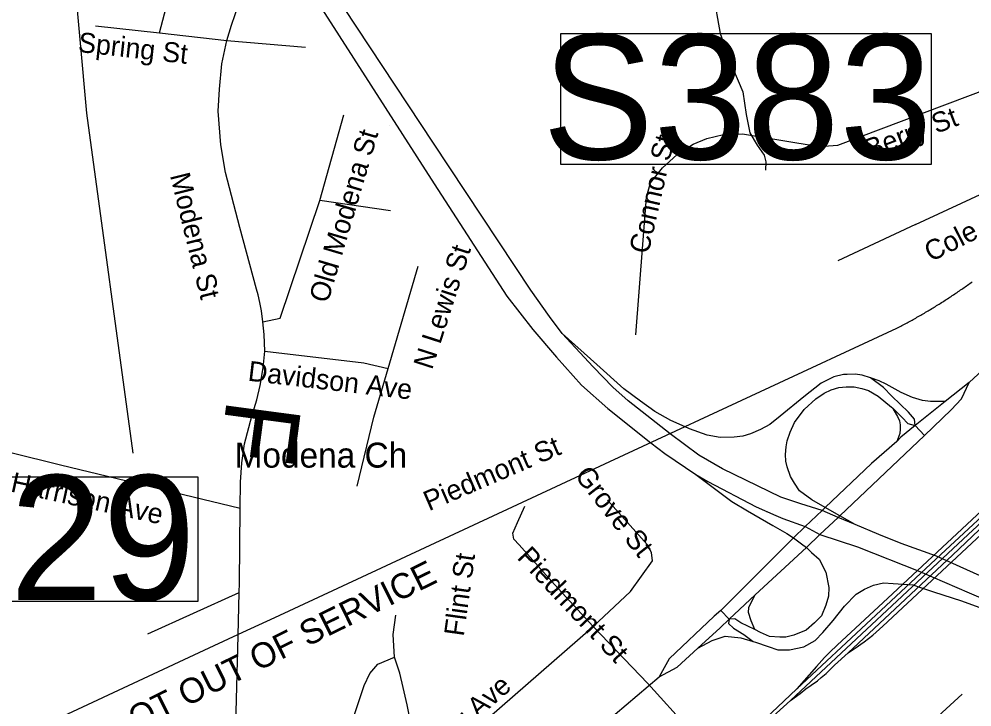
# Model space of a CAD drawing. Extents: x 1268485 to 1426702, y 514839 to 616766.
# Drawn here: x 1352734 to 1355864, y 560574 to 562834 of the extents above; entities that cross this region are included whole.
import ezdxf

# ---------------------------------------------------------------- set-up
doc = ezdxf.new("R2010")
doc.units = 0
for name, color, linetype in [('Old_Level_10', 7, 'Continuous'), ('Old_Level_14', 7, 'Continuous'), ('Old_Level_22', 7, 'Continuous'), ('Old_Level_27', 7, 'Continuous'), ('Old_Level_29', 7, 'Continuous'), ('Old_Level_31', 7, 'Continuous'), ('Old_Level_35', 7, 'Continuous'), ('Old_Level_44', 7, 'Continuous'), ('Old_Level_47', 7, 'Continuous'), ('Old_Level_50', 7, 'Continuous'), ('Old_Level_56', 7, 'Continuous'), ('Old_Level_59', 7, 'Continuous')]:
    doc.layers.add(name, color=color, linetype=linetype)

msp = doc.modelspace()

# ---------------------------------------------------------------- linework, layer by layer
at = {"layer": 'Old_Level_27'}
for p, q in [((1355424.625, 561196.487), (1355371.987, 561219.275)), ((1355479.726, 561173.316), (1355424.625, 561196.487)), ((1355315.302, 561166.815), (1355364.497, 561140.209))]:
    msp.add_line(p, q, dxfattribs=at)
for points in [[(1354517.904, 561801.225), (1354475.928, 561856.454), (1354414.286, 561943.343), (1354094.795, 562426.407), (1353759.864, 562934.721), (1353584.053, 563208.009)], [(1353554.582, 563144.543), (1353728.412, 562868.135), (1354097.246, 562292.901), (1354335.546, 561924.124), (1354421.321, 561814.533), (1354498.517, 561722.977), (1354581.432, 561631.421), (1354667.111, 561554.454), (1354808.951, 561441.856)], [(1354871.889, 561471.803), (1354733.918, 561579.632), (1354684.36, 561624.948), (1354619.553, 561691.996), (1354517.904, 561801.225)], [(1355371.987, 561219.275), (1355302.07, 561241.337), (1355236.02, 561263.798), (1355044.005, 561356.586), (1354966.1, 561401.608), (1354871.889, 561471.803)], [(1354808.951, 561441.856), (1354855.28, 561406.549), (1354956.314, 561337.812)], [(1354956.314, 561337.812), (1354982.593, 561322.695), (1354995.883, 561315.051), (1355154.433, 561231.239), (1355219.71, 561202.677), (1355242.029, 561192.913), (1355315.302, 561166.815)], [(1355747.365, 561068.957), (1355631.208, 561111.448), (1355558.301, 561140.58), (1355479.726, 561173.316)], [(1355364.497, 561140.209), (1355487.918, 561100.313), (1355692.389, 561019.259)], [(1357446.447, 560373.551), (1357120.815, 560513.56), (1356912.1, 560593.556), (1356706.242, 560676.789), (1356364.1, 560814.586), (1355891.149, 561005.278), (1355747.365, 561068.957)], [(1355692.389, 561019.259), (1355854.963, 560949.359), (1355997.357, 560887.995), (1356341.11, 560748.351)]]:
    msp.add_lwpolyline(points, dxfattribs=at)
at = {"layer": 'Old_Level_29'}
for p, q in [((1355854.995, 561640.051), (1355775.853, 561577.397)), ((1355775.853, 561577.397), (1355677.178, 561498.805)), ((1355430.058, 561201.622), (1355708.005, 561466.363)), ((1355371.987, 561219.275), (1355315.302, 561166.815)), ((1355382.011, 561228.96), (1355371.987, 561219.275)), ((1355364.497, 561140.209), (1355424.625, 561196.487)), ((1355424.625, 561196.487), (1355430.058, 561201.622)), ((1355315.302, 561166.815), (1355276.979, 561129.222)), ((1355320.648, 561097.516), (1355364.497, 561140.209)), ((1355151.682, 560941.938), (1355320.648, 561097.516)), ((1355065.932, 560862.364), (1355151.682, 560941.938))]:
    msp.add_line(p, q, dxfattribs=at)
for points in [[(1355854.995, 561640.051), (1356898.506, 562606.875), (1357625.486, 563284.529), (1357979.391, 563582.048), (1358048.206, 563628.766), (1358163.717, 563687.778), (1358286.601, 563744.332), (1358424.23, 563778.755), (1358697.036, 563800.903)], [(1355708.005, 561466.363), (1355795.246, 561550.574), (1355829.124, 561586.363), (1355854.995, 561640.051)], [(1355677.178, 561498.805), (1355630.479, 561460.303), (1355616.736, 561445.862)], [(1355616.736, 561445.862), (1355534.121, 561374.285), (1355382.011, 561228.96)], [(1355276.979, 561129.222), (1355220.37, 561073.105), (1355038.561, 560891.376)], [(1355038.561, 560891.376), (1355016.609, 560872.546), (1354869.543, 560731.558), (1354836.078, 560672.81)], [(1354963.808, 560767.439), (1355036.265, 560834.408), (1355065.932, 560862.364)], [(1354836.078, 560672.81), (1354895.877, 560704.654), (1354963.808, 560767.439)], [(1353418.67, 559377.469), (1354150.386, 560091.078), (1354330.447, 560243.135), (1354836.078, 560672.81)]]:
    msp.add_lwpolyline(points, dxfattribs=at)
at = {"layer": 'Old_Level_31'}
for p, q in [((1353951.865, 562484.215), (1353951.865, 562484.215)), ((1354828.286, 561464.341), (1354828.286, 561464.341)), ((1355187.96, 561211.954), (1355187.96, 561211.954)), ((1355356.07, 561175.676), (1355356.07, 561175.676)), ((1355719.968, 561044.007), (1355719.968, 561044.007))]:
    msp.add_line(p, q, dxfattribs=at)
for points in [[(1354513.341, 562787.002), (1355729.439, 562787.002), (1355729.439, 562356.803), (1354513.341, 562356.803), (1354513.341, 562787.002)], [(1352056.755, 561330.524), (1353320.503, 561330.524), (1353320.503, 560920.201), (1352056.755, 560920.201), (1352056.755, 561330.524)]]:
    msp.add_lwpolyline(points, dxfattribs=at)
at = {"layer": 'Old_Level_35'}
for p, q in [((1352984.499, 562812.605), (1353195.088, 562788.666)), ((1353195.088, 562788.666), (1353415.724, 562763.649)), ((1353415.724, 562763.649), (1353674.294, 562741.606)), ((1353721.969, 562237.639), (1353800.094, 562519.893)), ((1355678.781, 562158.899), (1356115.85, 562362.311)), ((1353953.268, 562204.267), (1353721.969, 562237.639)), ((1355678.781, 562158.899), (1355423.286, 562039.918)), ((1353945.886, 561686.562), (1354044.619, 562022.232)), ((1353457.349, 560980.311), (1353459.502, 561227.194)), ((1354492.042, 560976.21), (1354376.598, 561106.879)), ((1354619.585, 560838.774), (1354492.042, 560976.21)), ((1353156.538, 560813.707), (1353456.632, 560949.759)), ((1354798.8, 560651.459), (1354619.585, 560838.774)), ((1354977.708, 560453.378), (1354798.8, 560651.459))]:
    msp.add_line(p, q, dxfattribs=at)
for points in [[(1353195.088, 562788.666), (1353249.632, 562997.819), (1353250.862, 563018.99), (1353250.452, 563040.11), (1353248.094, 563061.18), (1353244.095, 563081.993), (1353238.354, 563102.395), (1353232.715, 563117.518), (1353226.256, 563132.179), (1353218.771, 563146.482), (1353210.467, 563160.271), (1353148.131, 563250.648)], [(1353415.724, 562763.649), (1353430.898, 562814.195), (1353442.893, 562849.566), (1353458.375, 562892.832), (1353471.703, 562923.231), (1353491.491, 562967.266), (1353517.635, 563025.603), (1353565.617, 563125.669)], [(1353534.551, 561839.685), (1353529.63, 561875.056), (1353523.991, 561903.507), (1353518.66, 561927.805), (1353513.636, 561946.978), (1353458.375, 562149.057), (1353411.52, 562330.323), (1353395.834, 562420.956), (1353387.632, 562531.376), (1353391.733, 562604.272), (1353400.14, 562687.626), (1353415.724, 562763.649)], [(1355361.668, 562415.368), (1355422.979, 562420.135), (1355992.203, 562635.133)], [(1354759.738, 561796.829), (1354794.597, 562249.327), (1354807.72, 562295.771), (1354847.295, 562345.753), (1354894.149, 562388.507), (1354948.386, 562422.853), (1354993.087, 562441.615), (1355047.221, 562455.149), (1355109.762, 562457.147), (1355361.668, 562415.368)], [(1353534.551, 561839.685), (1353590.736, 561851.116), (1353721.969, 562237.639)], [(1353540.703, 561742.798), (1353539.165, 561798.367), (1353534.551, 561839.685)], [(1353459.502, 561227.194), (1353461.45, 561312.649), (1353465.756, 561376.113), (1353473.959, 561438.603), (1353497.95, 561529.236), (1353514.661, 561583.42), (1353525.119, 561630.327), (1353535.474, 561688.612), (1353540.703, 561742.798)], [(1353540.703, 561742.798), (1353865.711, 561704.248), (1353945.886, 561686.562)], [(1353843.873, 561299.065), (1353899.032, 561526.108), (1353945.886, 561686.562)], [(1352541.792, 561450.137), (1352869.875, 561369.859), (1353459.502, 561227.194)], [(1354813.974, 561053.771), (1354811.001, 561081.863), (1354797.16, 561108.059), (1354666.131, 561253.748)], [(1354376.598, 561106.879), (1354358.861, 561125.642), (1354355.785, 561145.429), (1354370.344, 561179.827), (1354395.36, 561233.961)], [(1354619.585, 560838.774), (1354741.898, 560952.937), (1354813.974, 561053.771)], [(1353438.587, 560263.603), (1353452.838, 560808.375), (1353456.632, 560949.759), (1353457.349, 560980.311)], [(1353967.211, 560737.068), (1353961.983, 560812.066), (1353971.415, 560875.632)], [(1353992.228, 560272.933), (1354225.885, 560495.056), (1354619.585, 560838.774)], [(1353743.294, 560271.446), (1353867.248, 560644.384), (1353886.011, 560683.96), (1353911.95, 560714.205), (1353967.211, 560737.068)], [(1353992.228, 560272.933), (1353950.5, 560332.962), (1353936.043, 560369.359), (1353930.712, 560401.705), (1353934.916, 560439.179), (1353951.627, 560469.373), (1353979.72, 560499.567), (1354005.761, 560521.456), (1354015.399, 560548.369), (1354007.914, 560580.818), (1353995.406, 560638.13), (1353984.641, 560685.087), (1353967.211, 560737.068)], [(1354468.974, 559364.296), (1354861.751, 559725.085), (1355527.453, 560336.499), (1355831.545, 560615.729)]]:
    msp.add_lwpolyline(points, dxfattribs=at)
at = {"layer": 'Old_Level_44'}
for points in [[(1355287.952, 560633.876), (1355777.206, 561088.681), (1356365.295, 561634.171), (1356442.908, 561705.171), (1356506.576, 561761.15), (1356558.967, 561806.671), (1356614.331, 561852.295), (1356671.848, 561900.995), (1356750.383, 561961.896), (1356752.741, 561963.69), (1356788.625, 561990.808), (1356850.141, 562037.252), (1356942.21, 562104.56), (1357031.407, 562164.692), (1357123.578, 562226.31), (1357231.333, 562297.822), (1357299.718, 562342.883), (1357587.508, 562531.941)], [(1357599.401, 562524.712), (1357204.369, 562264.603), (1357020.95, 562141.367), (1356923.14, 562072.419), (1356881.719, 562043.455), (1356831.994, 562005.11), (1356781.756, 561967.791), (1356724.752, 561923.243), (1356671.336, 561880.233), (1356574.038, 561799.955), (1356494.273, 561732.648), (1356419.634, 561667.389), (1356352.787, 561604.695), (1355851.845, 561141.021), (1355267.959, 560595.019)], [(1355457.325, 560751.422), (1355799.967, 561073.2), (1355931.61, 561197.512), (1356104.674, 561356.018), (1356246.673, 561487.559), (1356319.159, 561554.918), (1356383.853, 561615.563), (1356463.105, 561687.587), (1356554.866, 561766.789), (1356683.741, 561873.518), (1356770.376, 561941.852), (1356862.034, 562009.775), (1356910.119, 562044.993), (1357004.033, 562111.789), (1357415.47, 562385.328)], [(1355617.265, 561818.205), (1355621.469, 561820.358), (1355625.673, 561822.563), (1355629.774, 561824.767), (1355633.875, 561827.022), (1355637.976, 561829.227), (1355642.077, 561831.431), (1355646.28, 561833.687), (1355650.381, 561835.942), (1355654.482, 561838.198), (1355658.583, 561840.505), (1355662.787, 561842.761), (1355666.888, 561845.067), (1355670.887, 561847.374), (1355674.988, 561849.681), (1355679.089, 561851.988), (1355683.087, 561854.294), (1355687.291, 561856.602), (1355691.392, 561859.01), (1355695.39, 561861.369), (1355699.491, 561863.676), (1355703.49, 561866.085), (1355707.488, 561868.443), (1355711.589, 561870.853), (1355715.588, 561873.262), (1355719.586, 561875.671), (1355723.585, 561878.08), (1355727.789, 561880.49), (1355731.787, 561882.951), (1355735.786, 561885.36), (1355739.784, 561887.872), (1355743.783, 561890.333), (1355747.781, 561892.793), (1355751.78, 561895.254), (1355755.778, 561897.765), (1355759.674, 561900.226), (1355763.673, 561902.738), (1355767.671, 561905.301), (1355771.67, 561907.813), (1355775.463, 561910.376), (1355779.462, 561912.888), (1355783.358, 561915.451), (1355787.356, 561918.015), (1355791.252, 561920.578), (1355795.251, 561923.141), (1355799.147, 561925.755), (1355803.043, 561928.318), (1355807.041, 561930.933), (1355810.835, 561933.547), (1355814.731, 561936.213), (1355818.627, 561938.827), (1355822.523, 561941.441), (1355826.419, 561944.107), (1355830.212, 561946.773), (1355834.108, 561949.438), (1355838.004, 561952.104), (1355841.9, 561954.821), (1355845.591, 561957.487), (1355849.487, 561960.204), (1355853.383, 561962.869), (1355857.279, 561965.638), (1355860.97, 561968.303), (1355864.866, 561971.071)], [(1352643.498, 560434.463), (1352661.03, 560442.613), (1353357.899, 560767.775), (1353468.627, 560819.396), (1353573.511, 560868.199), (1354720.983, 561401.949), (1355617.265, 561818.205)], [(1356269.126, 561567.888), (1355586.918, 560931.201), (1355421.133, 560776.797), (1355396.732, 560753.575), (1355379.61, 560735.94), (1355353.261, 560706.925), (1355287.952, 560633.876)], [(1355457.325, 560751.422), (1355479.676, 560767.006), (1355509.921, 560788.228), (1355538.115, 560809.759), (1355570.719, 560839.799), (1356024.089, 561261.745)], [(1355267.959, 560595.019), (1355298.922, 560618.548), (1355317.787, 560633.056), (1355335.626, 560645.769), (1355356.337, 560660.328), (1355368.537, 560670.631), (1355384.326, 560683.857), (1355412.213, 560711.078), (1355457.325, 560751.422)], [(1355287.952, 560633.876), (1355224.796, 560573.744), (1354989.601, 560352.544), (1354370.959, 559781.679), (1353731.299, 559184.926), (1353125.575, 558624.929), (1353067.135, 558570.539), (1353016.897, 558525.991), (1352939.08, 558462.733), (1352846.499, 558394.963), (1352774.526, 558345.187), (1352666.771, 558280.442)], [(1352674.46, 558270.548), (1352750.125, 558315.352), (1352802.618, 558349.288), (1352851.113, 558382.507), (1352900.12, 558417.673), (1352950.358, 558456.325), (1353008.08, 558503.18), (1353090.511, 558574.691), (1353265.728, 558737.298), (1353307.969, 558775.437), (1353355.131, 558817.883), (1353612.676, 559059.076), (1353921.895, 559345.482), (1354182.721, 559588.52), (1354495.631, 559879.387), (1354810.591, 560167.638), (1354946.643, 560293.745), (1355140.827, 560479.984), (1355267.959, 560595.019)]]:
    msp.add_lwpolyline(points, dxfattribs=at)
at = {"layer": 'Old_Level_47'}
for p, q in [((1355708.005, 561466.363), (1355677.178, 561498.805)), ((1355430.058, 561201.622), (1355382.011, 561228.96)), ((1355479.726, 561173.316), (1355430.058, 561201.622)), ((1355038.561, 560891.376), (1355065.932, 560862.364))]:
    msp.add_line(p, q, dxfattribs=at)
for points in [[(1354931.883, 561489.617), (1354874.661, 561515.773), (1354822.44, 561544.339), (1354774.483, 561578.616), (1354719.675, 561618.986), (1354631.374, 561698.967), (1354517.904, 561801.225)], [(1355530.452, 561655.625), (1355503.368, 561664.359), (1355479.738, 561667.635), (1355454.235, 561666.699), (1355441.367, 561666.23), (1355410.483, 561658.51), (1355368.135, 561637.921), (1355311.046, 561592.531), (1355233.837, 561529.125), (1355200.146, 561502.219), (1355168.794, 561486.076), (1355135.805, 561471.101), (1355111.472, 561463.849), (1355083.162, 561460.339), (1355036.134, 561459.637), (1354994.02, 561466.656), (1354936.319, 561487.59), (1354931.883, 561489.617)], [(1355677.178, 561498.805), (1355675.262, 561519.895), (1355655.826, 561542.13), (1355601.018, 561595.45), (1355573.091, 561623.648), (1355530.452, 561655.625)], [(1355775.853, 561577.397), (1355749.456, 561577.168), (1355727.38, 561577.168), (1355701.499, 561580.977), (1355668.005, 561590.879), (1355631.467, 561606.875), (1355581.987, 561635.058), (1355559.287, 561645.641), (1355530.452, 561655.625)], [(1355382.011, 561228.96), (1355338.094, 561254.136), (1355296.989, 561284.605), (1355280.673, 561308.87), (1355267.762, 561331.657), (1355256.535, 561363.225), (1355252.555, 561381.258), (1355251.619, 561403.016), (1355253.725, 561429.221), (1355257, 561448.407), (1355266.827, 561476.717), (1355281.099, 561508.536), (1355312.684, 561551.118), (1355351.055, 561585.98), (1355377.728, 561605.165), (1355401.124, 561615.928), (1355426.393, 561623.882), (1355450.257, 561625.754), (1355476.462, 561625.988), (1355502.198, 561620.841), (1355523.489, 561613.822), (1355555.543, 561595.338), (1355599.9, 561558.988), (1355602.503, 561556.46)], [(1355602.503, 561556.46), (1355634.601, 561525.291), (1355652.752, 561505.036), (1355677.178, 561498.805)], [(1355602.503, 561556.46), (1355608.489, 561546.61), (1355619.14, 561528.042), (1355625.325, 561514.288), (1355627.731, 561500.877), (1355628.073, 561487.124), (1355627.043, 561473.026), (1355616.736, 561445.862)], [(1354956.314, 561337.812), (1355075.168, 561248.57), (1355126.169, 561218.101), (1355209.138, 561170.461), (1355255.577, 561143.453), (1355276.979, 561129.222)], [(1355276.979, 561129.222), (1355304.111, 561110.483), (1355320.648, 561097.516)], [(1355320.648, 561097.516), (1355337.027, 561080.993), (1355361.913, 561059.38), (1355383.309, 561017.103), (1355393.733, 560966.591), (1355392.636, 560937.492), (1355384.278, 560908.051), (1355369.053, 560873.775), (1355346.572, 560850.587), (1355319.168, 560826.212), (1355278.59, 560809.39), (1355252.256, 560803.35), (1355233.084, 560803.641), (1355198.829, 560805.926), (1355169.414, 560818.723), (1355150.213, 560828.607)], [(1355144.562, 560789.079), (1355152.812, 560786.59), (1355194.679, 560772.117), (1355226.471, 560761.623), (1355264.874, 560762.172), (1355311.437, 560771.86), (1355348.264, 560791.82), (1355373.5, 560818.174), (1355407.514, 560858.255), (1355444.821, 560904.923), (1355483.435, 560944.505), (1355510.839, 560961.263), (1355539.787, 560973.738), (1355573.343, 560981.638), (1355604.553, 560980.115), (1355669.3, 560974.732), (1355694.226, 560966.605)], [(1355694.226, 560966.605), (1355737.05, 560952.643), (1355828.928, 560922.936), (1355910.379, 560893.229), (1356072.9, 560834.578), (1356178.71, 560795.73), (1356341.11, 560748.351)], [(1355150.213, 560828.607), (1355138.143, 560857.156), (1355129.914, 560884.059), (1355130.463, 560900.531), (1355140.338, 560921.943), (1355151.682, 560941.938)], [(1355065.932, 560862.364), (1355064.502, 560848.041), (1355080.959, 560833.004), (1355113.824, 560811.66), (1355144.562, 560789.079)], [(1355150.213, 560828.607), (1355104.094, 560850.573), (1355084.536, 560863.796), (1355065.932, 560862.364)], [(1354963.808, 560767.439), (1355010.538, 560792.501), (1355053.33, 560806.227), (1355104.855, 560801.062), (1355144.562, 560789.079)]]:
    msp.add_lwpolyline(points, dxfattribs=at)
at = {"layer": 'Old_Level_50'}
for p, q in [((1354828.286, 561464.341), (1354828.286, 561464.341)), ((1355356.07, 561175.675), (1355356.07, 561175.675)), ((1355719.968, 561044.007), (1355719.968, 561044.007))]:
    msp.add_line(p, q, dxfattribs=at)
at = {"layer": 'Old_Level_56'}
msp.add_lwpolyline([(1352819.144, 564026.486), (1352954.529, 562525.029), (1353107.019, 561407.852)], dxfattribs=at)
at = {"layer": 'Old_Level_59'}
for points in [[(1355436.307, 564966.934), (1355409.24, 564823.961), (1355361.463, 564686.218), (1355324.246, 564533.351), (1355300.255, 564391.404), (1355254.631, 564286.622), (1355199.882, 564180.918), (1355182.042, 564050.915), (1355182.145, 563932.856), (1355163.588, 563840.891), (1355133.958, 563747.028), (1355107.096, 563621.075), (1355085.155, 563494.147), (1355069.264, 563364.144), (1355049.374, 563236.14), (1355026.715, 563138.228), (1355012.054, 563035.292), (1355013.182, 562917.131), (1355036.353, 562786.82), (1355077.466, 562675.477), (1355110.889, 562595.147), (1355122.475, 562521.021), (1355133.958, 562460.89), (1355158.666, 562419.623)], [(1355158.666, 562419.623), (1355181.427, 562387.481), (1355186.349, 562365.387), (1355186.041, 562337.397)]]:
    msp.add_lwpolyline(points, dxfattribs=at)

# ---------------------------------------------------------------- texts
at = {"layer": 'Old_Level_10'}
for s, height, rotation, p in [('Spring St', 65.6167, 353.698472, (1352925.248, 562726.569)), ('Berry St', 65.6167, 20.874781, (1355527.594, 562373.507)), ('Old Modena St', 65.61666, 73.461456, (1353747.664, 561898.215)), ('Connor St', 65.6167, 77.166342, (1354800.678, 562059.86)), ('Modena St', 65.6167, 283.913875, (1353228.91, 562320.876)), ('Cole St', 65.6167, 26.969794, (1355728.596, 562035.099)), ('N Lewis St', 65.6167, 72.14585, (1354090.019, 561679.502)), ('Davidson Ave', 65.61666, 353.391444, (1353483.159, 561646.257)), ('Piedmont St', 65.61666, 23.32665, (1354079.964, 561216.665)), ('E Harrison Ave', 65.61665, 347.622039, (1352622.044, 561300.008)), ('Grove St', 65.6167, 308.106692, (1354556.405, 561333.318)), ('Piedmont St', 65.61666, 313.182656, (1354366.632, 561063.005)), ('Flint St', 65.6167, 82.068603, (1354194.214, 560803.853)), ('Cedar Ave', 65.6167, 41.180694, (1354043.354, 560362.173))]:
    msp.add_text(s, height=height, rotation=rotation, dxfattribs=at).set_placement(p)
at = {"layer": 'Old_Level_14'}
msp.add_text('NCDOT OUT OF SERVICE', height=82.02083, rotation=26.386244, dxfattribs=at).set_placement((1352905.446, 560386.656))
at = {"layer": 'Old_Level_22'}
for s, height, rotation, p in [('F', 246.062, 262.4086, (1353417.343, 561591.346)), ('Modena Ch', 82.0208, 0.000019, (1353441.541, 561360.373))]:
    msp.add_text(s, height=height, rotation=rotation, dxfattribs=at).set_placement(p)
at = {"layer": 'Old_Level_31'}
for s, p in [('S383', (1354452.7, 562373.193)), ('R129', (1352002.331, 560925.127))]:
    msp.add_text(s, height=410.1042, dxfattribs=at).set_placement(p)

doc.saveas('drawing.dxf')
